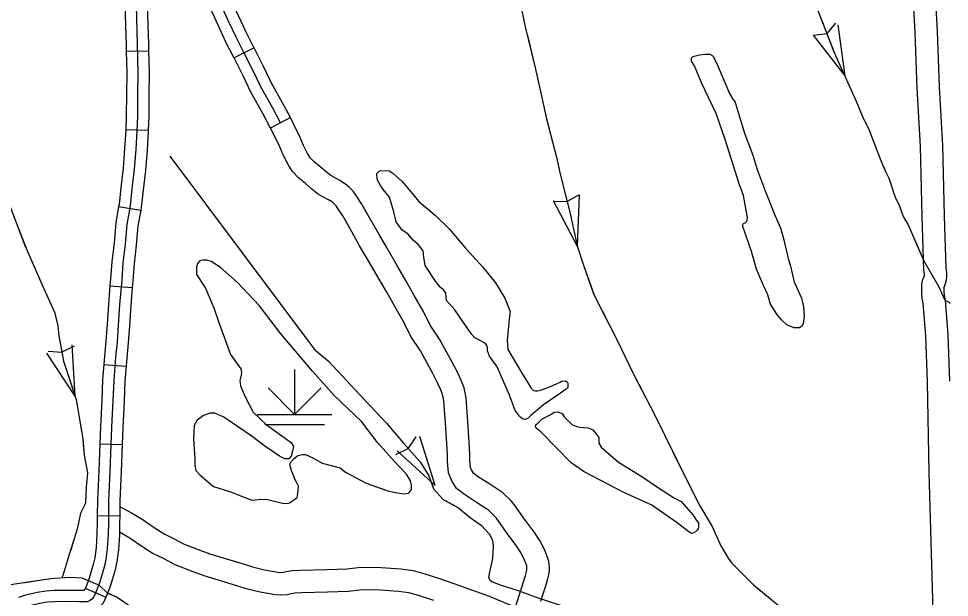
# Model space of a CAD drawing. Extents: x -117616 to 64730, y 54117 to 789866.
# Drawn here: x 63297.9 to 63422.6, y 54457.5 to 54534.9 of the extents above; entities that cross this region are included whole.
import ezdxf

# ---------------------------------------------------------------- set-up
doc = ezdxf.new("R2010")
doc.units = 0
for name, color, linetype in [('32', 7, 'Continuous'), ('35', 7, 'Continuous'), ('43', 7, 'Continuous'), ('44', 7, 'Continuous'), ('46', 7, 'Continuous'), ('47', 7, 'Continuous')]:
    doc.layers.add(name, color=color, linetype=linetype)

msp = doc.modelspace()

# ---------------------------------------------------------------- linework, layer by layer
at = {"layer": '32'}
for p, q in [((63312.35, 54530.58), (63315.35, 54530.65)), ((63329.49, 54531.04), (63326.8, 54529.71)), ((63334.33, 54521.7), (63331.68, 54520.3)), ((63312.29, 54520.12), (63315.29, 54520.01)), ((63311.34, 54509.81), (63314.3, 54509.29)), ((63310.17, 54499.19), (63313.16, 54498.93)), ((63309.36, 54488.65), (63312.35, 54488.41)), ((63308.81, 54478.04), (63311.8, 54477.93)), ((63308.48, 54468.45), (63311.48, 54468.39)), ((63306.87, 54458.68), (63309.63, 54457.51))]:
    msp.add_line(p, q, dxfattribs=at)
for points in [[(63333, 54521), (63331.97, 54522.96), (63330.43, 54525.71), (63329.34, 54527.95), (63328.12, 54530.42), (63327.1, 54532.37), (63326.02, 54534.7), (63324.77, 54537.44), (63323.96, 54539.14), (63323.66, 54539.72), (63323.39, 54540.2), (63323.22, 54540.47), (63323, 54540.73), (63322.69, 54541.08), (63322.39, 54541.29), (63322.17, 54541.44), (63321.87, 54541.56), (63321.27, 54541.65)], [(63312.17, 54541.01), (63312.18, 54536.69), (63312.33, 54531.48), (63312.35, 54530.58)], [(63329.49, 54531.04), (63329.46, 54531.1), (63328.45, 54533.04), (63327.39, 54535.33), (63326.13, 54538.07), (63325.3, 54539.81), (63324.98, 54540.43), (63324.87, 54540.63)], [(63315.17, 54539.75), (63315.18, 54536.74), (63315.33, 54531.56), (63315.35, 54530.65)], [(63326.8, 54529.71), (63326.78, 54529.74), (63325.75, 54531.71), (63324.66, 54534.08), (63323.41, 54536.8), (63322.62, 54538.47), (63322.34, 54539), (63322.26, 54539.14)], [(63313.68, 54536.72), (63313.83, 54531.52), (63313.92, 54527.69), (63313.87, 54524.8), (63313.86, 54521.87), (63313.79, 54519.91), (63313.64, 54517.44), (63313.42, 54514.78), (63313.12, 54512.16), (63312.87, 54509.87), (63312.44, 54507.39), (63312.21, 54504.76), (63311.92, 54502.26), (63311.75, 54499.97), (63311.46, 54496.64), (63311.28, 54493.89), (63311.14, 54491.65), (63310.94, 54489.61), (63310.69, 54486.52), (63310.58, 54483.78), (63310.39, 54480.27), (63310.17, 54474.34), (63310, 54470.44), (63309.98, 54468.42)], [(63312.35, 54530.58), (63312.42, 54527.68), (63312.37, 54524.82), (63312.36, 54521.9), (63312.29, 54520.12)], [(63315.35, 54530.65), (63315.42, 54527.69), (63315.37, 54524.79), (63315.36, 54521.84), (63315.29, 54520.01)], [(63334.33, 54521.7), (63333.29, 54523.67), (63331.76, 54526.4), (63330.69, 54528.61), (63329.49, 54531.04)], [(63331.68, 54520.3), (63330.65, 54522.24), (63329.1, 54525.01), (63327.99, 54527.29), (63326.8, 54529.71)], [(63312.29, 54520.12), (63312.29, 54519.98), (63312.14, 54517.54), (63311.93, 54514.92), (63311.63, 54512.32), (63311.39, 54510.08), (63311.34, 54509.81)], [(63315.29, 54520.01), (63315.28, 54519.84), (63315.14, 54517.33), (63314.92, 54514.63), (63314.61, 54511.99), (63314.36, 54509.66), (63314.3, 54509.29)], [(63311.34, 54509.81), (63310.95, 54507.59), (63310.72, 54504.91), (63310.43, 54502.4), (63310.25, 54500.09), (63310.17, 54499.19)], [(63314.3, 54509.29), (63313.93, 54507.2), (63313.7, 54504.61), (63313.41, 54502.11), (63313.24, 54499.85), (63313.16, 54498.93)], [(63310.17, 54499.19), (63309.96, 54496.75), (63309.79, 54493.99), (63309.64, 54491.77), (63309.44, 54489.74), (63309.36, 54488.65)], [(63313.16, 54498.93), (63312.95, 54496.53), (63312.78, 54493.8), (63312.63, 54491.53), (63312.43, 54489.47), (63312.35, 54488.41)], [(63309.36, 54488.65), (63309.19, 54486.62), (63309.08, 54483.85), (63308.89, 54480.34), (63308.81, 54478.04)], [(63312.35, 54488.41), (63312.19, 54486.43), (63312.07, 54483.7), (63311.89, 54480.21), (63311.8, 54477.93)], [(63308.81, 54478.04), (63308.67, 54474.4), (63308.5, 54470.48), (63308.48, 54468.45)], [(63311.8, 54477.93), (63311.67, 54474.28), (63311.5, 54470.4), (63311.48, 54468.39)], [(63309.98, 54468.42), (63309.96, 54467.44), (63309.94, 54465.87), (63309.8, 54464), (63309.61, 54462.53), (63309.4, 54461.52), (63308.83, 54459.55), (63308.41, 54458.47), (63308.01, 54457.52), (63307.73, 54457.23), (63307.45, 54457), (63307.13, 54456.88), (63306.04, 54456.88), (63304.06, 54456.9), (63302.8, 54456.88), (63301.79, 54456.82), (63300.73, 54456.65), (63299.11, 54456.26), (63298.13, 54455.95), (63297.12, 54455.54), (63296.17, 54455.34), (63295.86, 54455.28), (63295.51, 54455.23), (63295.13, 54455.16)], [(63308.48, 54468.45), (63308.46, 54467.46), (63308.44, 54465.93), (63308.31, 54464.15), (63308.13, 54462.78), (63307.95, 54461.88), (63307.41, 54460.03), (63307.02, 54459.03), (63306.87, 54458.68)], [(63311.48, 54468.39), (63311.46, 54467.42), (63311.44, 54465.8), (63311.3, 54463.85), (63311.09, 54462.28), (63310.86, 54461.16), (63310.25, 54459.07), (63309.8, 54457.9), (63309.63, 54457.51)], [(63306.87, 54458.68), (63306.74, 54458.38), (63306.05, 54458.38), (63304.06, 54458.4), (63302.74, 54458.37), (63301.63, 54458.31), (63300.44, 54458.12), (63298.72, 54457.71), (63297.95, 54457.47)], [(63309.63, 54457.51), (63309.28, 54456.69), (63308.75, 54456.13), (63308.21, 54455.69), (63307.41, 54455.38), (63306.03, 54455.38), (63304.07, 54455.4), (63302.86, 54455.38), (63301.96, 54455.32), (63301.03, 54455.17), (63299.51, 54454.81), (63298.84, 54454.6)]]:
    msp.add_lwpolyline(points, dxfattribs=at)
at = {"layer": '35'}
for points in [[(63400.98, 54502.83), (63401.25, 54501.99), (63401.8, 54499.73), (63402.76, 54497.52), (63403.05, 54496.41), (63403.11, 54495.11), (63402.97, 54494.09), (63402.79, 54493.77), (63402.5, 54493.57), (63402.07, 54493.57), (63401.78, 54493.57), (63401.46, 54493.68), (63400.85, 54493.89), (63400.09, 54494.64), (63399.48, 54495.4), (63398.61, 54496.7), (63398.26, 54497.95), (63397.68, 54499.23), (63396.75, 54501.41), (63396.06, 54503.76), (63394.87, 54507.25), (63394.98, 54507.54), (63395.22, 54507.6), (63395.42, 54507.77), (63395.51, 54507.95), (63395.54, 54508.32), (63395.01, 54511.26), (63394.4, 54512.83), (63392.55, 54518.78), (63391.36, 54522.24), (63389.38, 54526.36), (63388.42, 54528.63), (63388.05, 54529.27), (63388.02, 54529.53), (63388.02, 54529.68), (63388.16, 54529.82), (63388.39, 54529.94), (63389.12, 54530.08), (63389.88, 54530.17), (63390.25, 54530.17), (63390.46, 54530.17), (63390.78, 54530.05), (63390.95, 54529.88), (63391.38, 54529.04), (63393.13, 54524.94), (63393.59, 54524.16), (63393.88, 54523.78), (63393.91, 54523.58), (63394.35, 54522.24), (63395.19, 54519.48), (63396.26, 54516.66), (63396.84, 54514.74), (63397.92, 54511.9), (63399.11, 54508.88), (63399.98, 54506.81), (63400.38, 54505.33), (63400.98, 54502.83)], [(63349.32, 54506.62), (63348.49, 54507.75), (63348.2, 54509.09), (63347.62, 54511.04), (63347.15, 54511.59), (63346.75, 54512.09), (63346.39, 54512.6), (63345.96, 54513.43), (63345.89, 54514.23), (63346.21, 54514.52), (63346.43, 54514.63), (63347.55, 54514.59), (63348.06, 54514.27), (63349.29, 54513.14), (63351.57, 54510.43), (63353.74, 54508.65), (63355.62, 54506.77), (63357.76, 54504.23), (63360.11, 54501.66), (63361.81, 54499.56), (63363.04, 54497.53), (63363.76, 54495.72), (63363.62, 54494.71), (63363.36, 54491.85), (63363.44, 54490.65), (63365.28, 54487.57), (63366.55, 54485.47), (63366.88, 54485.17), (63367.13, 54485.13), (63367.42, 54485.13), (63367.82, 54485.22)], [(63367.82, 54485.22), (63368.19, 54485.36), (63369.15, 54485.69), (63369.58, 54485.89), (63370.05, 54486.11), (63370.44, 54486.3), (63370.63, 54486.4), (63370.83, 54486.45), (63371.13, 54486.43), (63371.24, 54486.39), (63371.46, 54486.21), (63371.49, 54486.02), (63371.49, 54485.74), (63371.46, 54485.57), (63371.27, 54485.35), (63370.05, 54484.48), (63368.23, 54483.25), (63366.51, 54481.82), (63366.18, 54481.46), (63365.79, 54481.28), (63365.51, 54481.34), (63365.23, 54481.49), (63365, 54481.72), (63364.44, 54482.48), (63363.66, 54484.53), (63362.01, 54488.34), (63360.98, 54489.77), (63360.72, 54490.49), (63360.72, 54490.86), (63360.63, 54491.19), (63360.47, 54491.47), (63359.98, 54491.72), (63359.65, 54491.88), (63359.04, 54492.21), (63358.59, 54492.7), (63356.34, 54495.94), (63355.24, 54497.2), (63355.15, 54498.19), (63354.87, 54498.6), (63354.38, 54499.01), (63353.76, 54499.82), (63352.37, 54501.91), (63352.21, 54503.02), (63352.09, 54503.88), (63351.47, 54504.65), (63350.78, 54505.31), (63350.08, 54506.13), (63349.32, 54506.62)], [(63386.67, 54470.3), (63388.26, 54468.49), (63388.72, 54467.74), (63388.96, 54467.43), (63388.96, 54467.23), (63388.96, 54466.93), (63388.92, 54466.64), (63388.78, 54466.46), (63388.41, 54466.11), (63388.03, 54466.04), (63387.68, 54466.24), (63386.14, 54467.45), (63382.71, 54469.79), (63378.9, 54471.55), (63373.68, 54474.29), (63371.92, 54475.48), (63367.91, 54479.6), (63367.22, 54480.13), (63367.14, 54480.3), (63367.18, 54480.55), (63367.51, 54480.83), (63368.02, 54481.32), (63369.21, 54481.93), (63369.65, 54482.27), (63370.13, 54482.31), (63370.73, 54482.07), (63371.01, 54481.65), (63371.58, 54481.05), (63372.07, 54480.57), (63372.84, 54480.28), (63373.57, 54480.19), (63374.21, 54480.15), (63374.82, 54479.91), (63375.11, 54479.58), (63375.61, 54478.85), (63375.61, 54478.1), (63375.95, 54477.57), (63378.28, 54475.57), (63381.38, 54473.67), (63383.61, 54472.13), (63385.61, 54470.83), (63386.67, 54470.3)]]:
    msp.add_lwpolyline(points, dxfattribs=at)
at = {"layer": '43'}
for p, q in [((63407.34, 54534.36), (63406.17, 54532.96)), ((63404.39, 54532.73), (63406.15, 54532.94)), ((63408.6, 54527.31), (63407.67, 54534.11)), ((63408.6, 54527.31), (63404.39, 54532.73)), ((63369.54, 54510.49), (63371.36, 54510.46)), ((63372.76, 54504.46), (63369.57, 54510.54)), ((63372.98, 54511.35), (63371.39, 54510.46)), ((63372.76, 54504.46), (63373.03, 54511.32)), ((63305.4, 54491.09), (63303.75, 54490.31)), ((63305.51, 54484.42), (63305.11, 54491.27)), ((63305.51, 54484.42), (63301.74, 54490.15)), ((63301.91, 54490.44), (63303.73, 54490.3)), ((63351.12, 54478.95), (63350.11, 54477.43)), ((63353.71, 54472.45), (63351.65, 54479)), ((63348.46, 54476.6), (63350.09, 54477.41)), ((63353.71, 54472.45), (63348.65, 54477.09))]:
    msp.add_line(p, q, dxfattribs=at)
for points in [[(63364.94, 54537.99), (63365.78, 54533.87), (63367.1, 54528.34), (63367.85, 54525), (63368.6, 54521.7), (63370.01, 54516.23), (63370.46, 54514.12), (63371.73, 54509.04), (63372.75, 54504.51), (63373.62, 54501.8), (63375, 54497.92), (63378.09, 54491.88), (63380.22, 54487.44), (63383.02, 54482.06), (63384.49, 54479.14), (63386.62, 54474.75), (63389.17, 54469.7), (63390.79, 54466.97), (63391.96, 54464.35), (63392.93, 54462.7), (63393.38, 54462.07), (63396.29, 54459.19), (63399.89, 54456.18)], [(63404.6, 54536.99), (63405.89, 54533.64), (63407.11, 54530.49), (63408.41, 54527.63), (63410.09, 54523.91), (63411.04, 54521.62), (63411.78, 54520.13), (63412.39, 54518.51), (63413, 54517)], [(63405.52, 54534.6), (63405.89, 54533.64), (63406.95, 54530.91)], [(63366.06, 54532.71), (63367.1, 54528.34), (63367.85, 54525), (63367.85, 54525)], [(63406.95, 54530.91), (63407.11, 54530.49), (63408.41, 54527.63), (63408.56, 54527.29)], [(63409.65, 54524.89), (63410.09, 54523.91), (63411.04, 54521.62), (63411.78, 54520.13), (63412.39, 54518.51), (63412.75, 54517.61)], [(63368.44, 54522.43), (63368.6, 54521.7), (63370.01, 54516.23), (63370.33, 54514.74)], [(63413, 54517), (63413.58, 54515.51), (63414, 54514.48), (63414.41, 54513.7), (63414.66, 54512.97), (63415.07, 54511.65), (63415.39, 54510.84), (63415.81, 54510.11), (63416.39, 54508.47), (63417.03, 54507.32), (63419.15, 54502.51), (63421.15, 54499.04), (63421.86, 54497.45), (63422.06, 54497.23), (63422.28, 54497.13), (63422.52, 54496.98), (63422.64, 54496.81)], [(63318.18, 54516.55), (63337.55, 54490.64), (63339.4, 54489.12), (63343.62, 54484.6), (63347.22, 54480.79), (63349.45, 54478.16), (63351.7, 54475.6), (63352.88, 54473.74), (63353.49, 54472.02), (63354.8, 54470.57), (63356.86, 54469.46), (63358.41, 54468.18), (63359.93, 54467.1), (63360.94, 54465.99), (63361.41, 54465.11), (63361.48, 54464.37), (63361.38, 54462.65), (63360.94, 54460.62), (63360.84, 54460.12), (63361.04, 54459.81), (63361.31, 54459.58), (63362.29, 54459.17), (63364.98, 54458.33), (63367.1, 54457.52), (63371.99, 54455.94)], [(63413.73, 54515.15), (63414, 54514.48), (63414.41, 54513.7), (63414.66, 54512.97), (63415.07, 54511.65), (63415.39, 54510.84), (63415.81, 54510.11), (63416.39, 54508.47), (63416.73, 54507.85)], [(63296.05, 54511.74), (63297.6, 54507.66), (63298.89, 54504.34)], [(63370.95, 54512.17), (63371.73, 54509.04), (63372.75, 54504.51), (63372.76, 54504.46)], [(63297.6, 54507.66), (63298.99, 54504.1), (63301.24, 54499), (63302.77, 54495.63), (63303.22, 54493.82), (63303.34, 54492.48), (63303.97, 54489.07), (63305.66, 54483.96), (63306.53, 54478.67), (63306.74, 54476.5), (63307.19, 54474.13), (63306.98, 54472.22), (63306.92, 54470.08), (63306.25, 54468.72), (63305.78, 54466.58), (63305.36, 54465.17), (63304.73, 54463.19), (63303.9, 54460.53), (63303.79, 54460.18)], [(63417.85, 54505.46), (63419.11, 54502.59)], [(63299.95, 54501.93), (63301.24, 54499), (63302.77, 54495.63), (63303.02, 54494.64)], [(63373.57, 54501.95), (63373.62, 54501.8), (63374.89, 54498.22)], [(63374.89, 54498.22), (63375, 54497.92), (63376.66, 54494.68)], [(63334.78, 54494.35), (63337.55, 54490.64), (63339.4, 54489.12), (63340.02, 54488.47)], [(63303.42, 54492.04), (63303.97, 54489.07), (63305.51, 54484.42)], [(63377.86, 54492.33), (63378.09, 54491.88), (63380.22, 54487.44), (63381.37, 54485.23)], [(63341.82, 54486.54), (63343.62, 54484.6), (63347.22, 54480.79), (63347.24, 54480.77)], [(63306.01, 54481.83), (63306.53, 54478.67), (63306.61, 54477.92)], [(63382.59, 54482.88), (63383.02, 54482.06), (63384.49, 54479.14), (63386.11, 54475.79)], [(63348.95, 54478.75), (63349.45, 54478.16), (63351.7, 54475.6), (63352.88, 54473.74), (63353.39, 54472.3)], [(63306.61, 54477.92), (63306.74, 54476.5), (63307.19, 54474.13), (63307.18, 54474)], [(63387.29, 54473.43), (63389.17, 54469.7), (63390.79, 54466.97), (63391.03, 54466.45)], [(63306.96, 54471.38), (63306.92, 54470.08), (63306.25, 54468.72), (63305.78, 54466.58), (63305.36, 54465.17), (63304.93, 54463.79)], [(63355.15, 54470.39), (63356.86, 54469.46), (63358.41, 54468.18), (63358.41, 54468.18)], [(63358.41, 54468.18), (63359.93, 54467.1), (63360.94, 54465.99), (63361.22, 54465.46)], [(63392.14, 54464.06), (63392.93, 54462.7), (63393.38, 54462.07), (63396.29, 54459.19), (63397.42, 54458.24)], [(63361.39, 54462.87), (63361.38, 54462.65), (63360.94, 54460.62), (63360.84, 54460.12), (63361.04, 54459.81), (63361.31, 54459.58), (63362.29, 54459.17), (63364.98, 54458.33), (63365.12, 54458.28)], [(63304.13, 54461.28), (63303.9, 54460.53), (63303.79, 54460.18)], [(63296.86, 54459.17), (63302.22, 54459.99), (63304.76, 54460.18), (63306.41, 54460.08), (63308.72, 54459.09), (63309.87, 54458.05), (63311.15, 54457.5), (63314.14, 54455.43), (63321.68, 54449.75), (63328.39, 54444.48), (63336.55, 54438.04), (63342.85, 54433.18), (63351.62, 54426.64), (63355.55, 54423.54), (63360.4, 54419.71), (63365.73, 54415.27), (63369.62, 54412.65), (63375.27, 54408.35), (63379.09, 54405.38), (63384.04, 54400.94), (63388.59, 54395.64), (63393.4, 54390.47), (63394.53, 54389.3)], [(63298.52, 54459.43), (63302.22, 54459.99), (63304.76, 54460.18), (63306.39, 54460.08)], [(63309.86, 54458.06), (63311.15, 54457.5), (63314.14, 54455.43), (63315.3, 54454.56)]]:
    msp.add_lwpolyline(points, dxfattribs=at)
at = {"layer": '44'}
for p, q in [((63334.9, 54487.97), (63334.9, 54481.97)), ((63334.9, 54481.97), (63331.37, 54485.51)), ((63334.9, 54481.97), (63338.44, 54485.51)), ((63329.9, 54481.97), (63339.9, 54481.97)), ((63330.9, 54480.61), (63338.9, 54480.61))]:
    msp.add_line(p, q, dxfattribs=at)
at = {"layer": '46'}
for points in [[(63420.4, 54455.62), (63420.08, 54466.46), (63419.87, 54474.19), (63419.62, 54486.34), (63419.42, 54492.46), (63419.06, 54496.84), (63418.93, 54497.48), (63418.87, 54498.3), (63418.87, 54498.91), (63418.87, 54499.36), (63419.03, 54500.05), (63419.18, 54500.4), (63419.19, 54500.44), (63419.22, 54500.66), (63419.22, 54500.81), (63419.16, 54501.26), (63418.92, 54508.45), (63418.69, 54517.82), (63418.25, 54525.66), (63417.98, 54533.07), (63417.57, 54540.43), (63417.63, 54543.54)], [(63422.62, 54486.42), (63422.42, 54492.63), (63422.03, 54497.26), (63421.91, 54497.88), (63421.87, 54498.41), (63421.87, 54498.91), (63421.87, 54499.02), (63421.89, 54499.09), (63422.06, 54499.49), (63422.16, 54499.97), (63422.21, 54500.44), (63422.23, 54500.98), (63422.15, 54501.53), (63421.92, 54508.54), (63421.69, 54517.94), (63421.24, 54525.8), (63420.97, 54533.21), (63420.57, 54540.48), (63420.63, 54543.72)], [(63367.85, 54456.96), (63368.71, 54459.58), (63368.94, 54460.53), (63369.01, 54461.04), (63369.01, 54461.54), (63368.94, 54462.27), (63368.73, 54462.96), (63368.43, 54463.66), (63367.84, 54464.94), (63367.02, 54466.17), (63365.67, 54467.95), (63364.3, 54469.88), (63363.88, 54470.38), (63362.76, 54471.47), (63361.02, 54472.61), (63359.4, 54473.67), (63358.84, 54474.1), (63358.57, 54474.53), (63358.44, 54474.84), (63358.36, 54475.8), (63358.36, 54476.6), (63358.26, 54478.24), (63358.07, 54480.99), (63357.88, 54484.19), (63357.74, 54484.85), (63357.59, 54485.52), (63357.25, 54486.4), (63356.75, 54487.51), (63356.01, 54488.95), (63355.22, 54490.35), (63354.31, 54492.02), (63353.05, 54493.92), (63352.2, 54495.63), (63350.92, 54497.88), (63349.83, 54499.82), (63348.66, 54501.81), (63347.27, 54504.23), (63346.22, 54506.03), (63344.9, 54508.37), (63343.9, 54510.13), (63343.06, 54511.41), (63342.74, 54511.83), (63342.24, 54512.35), (63341.73, 54512.8), (63340.95, 54513.27), (63339.75, 54513.93), (63339.12, 54514.42), (63338.28, 54515.16), (63337.52, 54515.78), (63337, 54516.33), (63336.63, 54516.89), (63336.11, 54517.97), (63335.64, 54519.03), (63334.77, 54520.87), (63334.33, 54521.7)], [(63364.47, 54456.17), (63364.99, 54457.87), (63365.82, 54460.39), (63365.99, 54461.1), (63366.01, 54461.27), (63366.01, 54461.39), (63365.98, 54461.68), (63365.91, 54461.92), (63365.69, 54462.43), (63365.21, 54463.47), (63364.57, 54464.43), (63363.25, 54466.17), (63361.92, 54468.05), (63361.68, 54468.34), (63360.87, 54469.12), (63359.38, 54470.1), (63357.66, 54471.22), (63356.58, 54472.05), (63355.9, 54473.14), (63355.49, 54474.12), (63355.36, 54475.67), (63355.36, 54476.51), (63355.27, 54478.05), (63355.08, 54480.8), (63354.9, 54483.8), (63354.81, 54484.21), (63354.71, 54484.64), (63354.48, 54485.24), (63354.05, 54486.2), (63353.37, 54487.53), (63352.59, 54488.9), (63351.74, 54490.47), (63350.45, 54492.41), (63349.55, 54494.22), (63348.31, 54496.41), (63347.23, 54498.33), (63346.07, 54500.3), (63344.67, 54502.73), (63343.61, 54504.54), (63342.29, 54506.89), (63341.34, 54508.56), (63340.61, 54509.68), (63340.45, 54509.88), (63340.17, 54510.18), (63339.96, 54510.37), (63339.45, 54510.67), (63338.1, 54511.41), (63337.2, 54512.11), (63336.34, 54512.87), (63335.47, 54513.58), (63334.63, 54514.47), (63334.02, 54515.4), (63333.39, 54516.71), (63332.91, 54517.78), (63332.09, 54519.53), (63331.68, 54520.3)], [(63311.49, 54469.58), (63311.82, 54469.44), (63313.05, 54468.8), (63314.36, 54468.01), (63316.23, 54466.73), (63317.43, 54465.98), (63318.68, 54465.37), (63320.12, 54464.59), (63322.34, 54463.74), (63323.7, 54463.23), (63327.43, 54462.12), (63329.24, 54461.54), (63330.89, 54461.14), (63332.65, 54460.83), (63333.1, 54460.81), (63333.42, 54460.82), (63333.77, 54460.92), (63334.56, 54461.06), (63335.69, 54461.13), (63339.22, 54461.19), (63341.9, 54461.29), (63343.83, 54461.51), (63346.49, 54461.47), (63349.1, 54461.27), (63350.76, 54461.08), (63352.33, 54460.61), (63354.43, 54459.93), (63356.99, 54459.05), (63360.97, 54457.64), (63364.47, 54456.17)], [(63311.45, 54466.26), (63312.74, 54465.48), (63314.59, 54464.22), (63315.97, 54463.36), (63317.31, 54462.7), (63318.87, 54461.86), (63321.27, 54460.94), (63322.74, 54460.39), (63326.54, 54459.25), (63328.42, 54458.65), (63330.28, 54458.2), (63332.33, 54457.84), (63333.11, 54457.81), (63333.89, 54457.84), (63334.43, 54457.99), (63334.91, 54458.07), (63335.81, 54458.13), (63339.31, 54458.19), (63342.13, 54458.3), (63343.97, 54458.51), (63346.35, 54458.47), (63348.82, 54458.28), (63350.16, 54458.13), (63351.43, 54457.75), (63353.48, 54457.08)]]:
    msp.add_lwpolyline(points, dxfattribs=at)
at = {"layer": '47'}
msp.add_lwpolyline([(63333.07, 54492.74), (63330.21, 54496.48), (63327.24, 54499.62), (63324.99, 54501.64), (63323.71, 54502.45), (63323.13, 54502.62), (63322.59, 54502.62), (63322.22, 54502.52), (63321.92, 54502.18), (63321.75, 54501.71), (63321.75, 54500.7), (63322.96, 54498.87), (63324.08, 54496.24), (63324.75, 54494.25), (63326.33, 54489.97), (63327.68, 54488.05), (63327.78, 54487.58), (63327.75, 54487.2), (63327.58, 54486.5), (63327.65, 54485.79), (63328.26, 54484.3), (63329.33, 54482.28), (63331.12, 54480.56), (63334.46, 54478.2), (63334.73, 54477.66), (63334.62, 54477.02), (63334.42, 54476.35), (63334.12, 54476.01), (63333.61, 54476.01), (63332.87, 54476.35), (63330.92, 54477.69), (63329.23, 54479.01), (63325.42, 54481.61), (63324.21, 54482.11), (63323.6, 54482.11), (63322.7, 54481.81), (63321.85, 54481.2), (63321.45, 54480.49), (63321.35, 54478.71), (63321.52, 54476.01), (63321.52, 54475.16), (63321.68, 54474.46), (63322.26, 54473.82), (63324.04, 54472.33), (63326.3, 54471.59), (63329.17, 54470.48), (63330.48, 54470.61), (63331.32, 54470.58), (63332.57, 54470.24), (63333.28, 54470.07), (63333.85, 54470.04), (63334.22, 54470.11), (63334.73, 54470.48), (63335.23, 54470.85), (63335.33, 54471.39), (63335.37, 54471.86), (63335.4, 54472.37), (63335.23, 54472.7), (63334.93, 54473.31), (63334.79, 54473.71), (63334.49, 54474.39), (63334.32, 54475.06), (63334.32, 54475.4), (63334.49, 54475.7), (63334.86, 54476.08), (63335.33, 54476.45), (63335.94, 54476.58), (63336.38, 54476.58), (63337.45, 54476.11), (63338.6, 54475.43), (63340.99, 54474.79), (63341.7, 54474.22), (63344.5, 54472.77), (63347.23, 54471.76), (63348.37, 54471.52), (63349.59, 54471.35), (63350.13, 54471.42), (63350.29, 54471.56), (63350.53, 54471.89), (63350.53, 54472.43), (63350.4, 54473.07), (63349.86, 54473.98), (63348.27, 54475.67), (63345.98, 54478.2), (63343.86, 54481), (63340.18, 54484.51), (63337.29, 54487.74), (63333.07, 54492.74)], dxfattribs=at)

doc.saveas('drawing.dxf')
